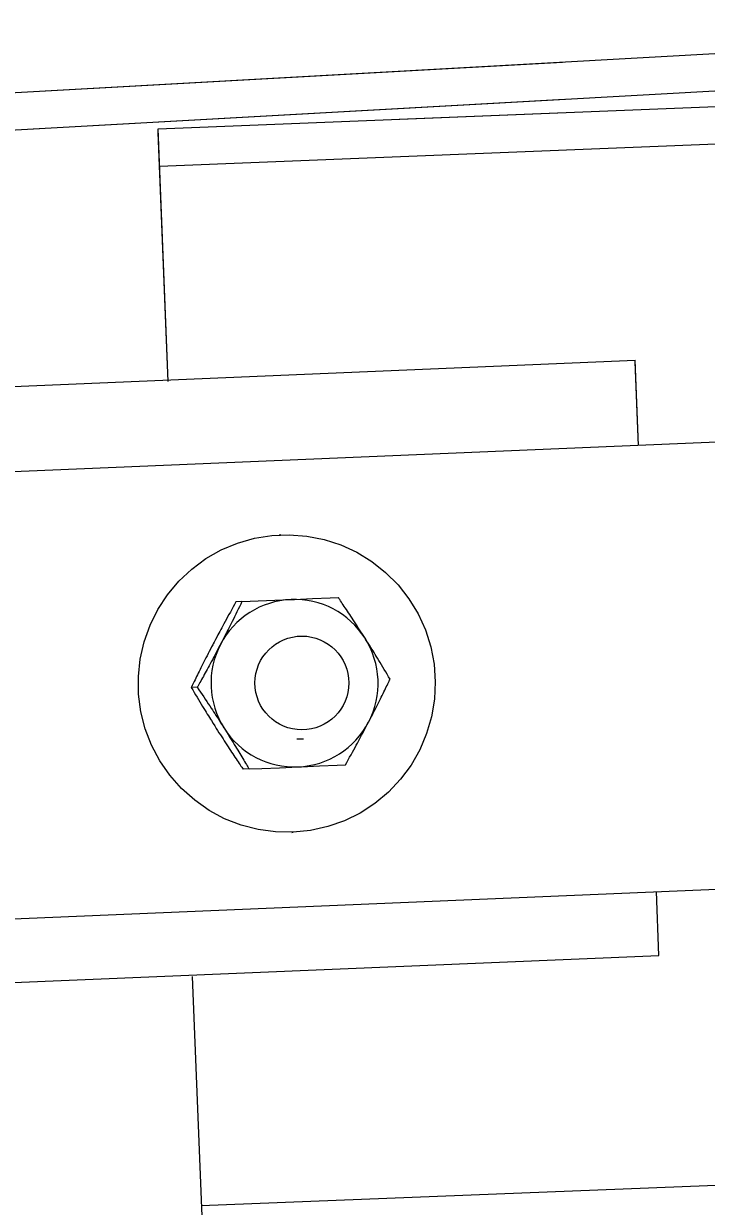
# Model space of a CAD drawing. Extents: x 9538 to 81668, y 7600 to 11751.
# Drawn here: x 15091.07 to 15094.89, y 9732.75 to 9739.37 of the extents above; entities that cross this region are included whole.
import ezdxf

# ---------------------------------------------------------------- set-up
doc = ezdxf.new("R2010")
doc.units = 0
doc.layers.add('dsnStdTable', color=7, linetype='Continuous')

msp = doc.modelspace()

# ---------------------------------------------------------------- linework, layer by layer
at = {"layer": 'dsnStdTable'}
for p, q in [((15064.3224, 9737.5009), (15097.94, 9739.3727)), ((15064.3224, 9737.5009), (15094.0851, 9739.1581)), ((15064.334, 9737.2929), (15097.9516, 9739.1647)), ((15091.8241, 9738.7839), (15098.7476, 9739.0608)), ((15093.1717, 9738.8378), (15098.7476, 9739.0608)), ((15064.334, 9737.2929), (15094.0966, 9738.9501)), ((15091.8324, 9738.5757), (15098.7559, 9738.8527)), ((15091.8324, 9738.5757), (15098.7559, 9738.8527)), ((15091.8807, 9737.3698), (15091.8241, 9738.7839)), ((15091.8807, 9737.3698), (15091.825, 9738.7626)), ((15070.0698, 9736.4582), (15094.4917, 9737.4884)), ((15094.5108, 9737.0124), (15094.4917, 9737.4884)), ((15094.5108, 9737.0124), (15094.4921, 9737.48)), ((15096.6113, 9737.1012), (15084.1664, 9736.5752)), ((15096.6113, 9737.1012), (15084.1664, 9736.5752)), ((15092.5084, 9736.5119), (15092.502, 9736.5116)), ((15092.5084, 9736.5119), (15092.502, 9736.5116)), ((15092.2928, 9736.1379), (15092.2592, 9736.1365)), ((15092.2928, 9736.1379), (15092.2592, 9736.1365)), ((15092.2928, 9736.1379), (15092.5672, 9736.1495)), ((15092.2928, 9736.1379), (15092.5672, 9736.1495)), ((15092.043, 9735.6582), (15092.0094, 9735.6568)), ((15092.043, 9735.6582), (15092.0094, 9735.6568)), ((15092.6001, 9735.3689), (15092.6379, 9735.3705)), ((15092.6001, 9735.3689), (15092.6379, 9735.3705)), ((15092.6001, 9735.3689), (15092.6002, 9735.3689)), ((15092.6001, 9735.3689), (15092.6002, 9735.3689)), ((15092.3324, 9735.2012), (15092.2987, 9735.1998)), ((15092.3324, 9735.2012), (15092.2987, 9735.1998)), ((15092.5722, 9734.8464), (15092.5787, 9734.8467)), ((15092.5722, 9734.8464), (15092.5787, 9734.8467)), ((15084.2663, 9734.0772), (15096.7167, 9734.6034)), ((15084.2663, 9734.0772), (15096.7167, 9734.6034)), ((15094.6249, 9734.1577), (15094.6107, 9734.5144)), ((15070.203, 9733.1275), (15094.6249, 9734.1577)), ((15092.0139, 9734.0392), (15092.0736, 9732.5472)), ((15092.0139, 9734.0392), (15092.0736, 9732.5472)), ((15098.9887, 9733.0323), (15092.0653, 9732.7554)), ((15098.9887, 9733.0323), (15092.0653, 9732.7554))]:
    msp.add_line(p, q, dxfattribs=at)
for points in [[(15092.6766, 9734.8567), (15092.5787, 9734.8467), (15092.4803, 9734.8484), (15092.3827, 9734.8618), (15092.2875, 9734.8866), (15092.1958, 9734.9226), (15092.109, 9734.9692), (15092.0284, 9735.0257), (15091.9549, 9735.0915), (15091.8897, 9735.1655), (15091.8336, 9735.2467), (15091.7876, 9735.3339), (15091.7522, 9735.4261), (15091.7278, 9735.5217), (15091.715, 9735.6196), (15091.7137, 9735.7184), (15091.7241, 9735.8165), (15091.746, 9735.9128), (15091.7791, 9736.0058), (15091.8229, 9736.0942), (15091.8769, 9736.1767), (15091.9402, 9736.2523), (15092.0121, 9736.3198), (15092.0912, 9736.3784), (15092.1769, 9736.4271), (15092.2675, 9736.4654), (15092.3621, 9736.4926), (15092.4593, 9736.5084), (15092.5577, 9736.5125), (15092.6558, 9736.505), (15092.7524, 9736.4858), (15092.8461, 9736.4554), (15092.9355, 9736.414), (15093.0193, 9736.3623), (15093.0966, 9736.3011), (15093.166, 9736.2311), (15093.2267, 9736.1534), (15093.2778, 9736.069), (15093.3186, 9735.9791), (15093.3486, 9735.8851), (15093.3672, 9735.7881), (15093.3743, 9735.6896), (15093.3697, 9735.591), (15093.3535, 9735.4936), (15093.3259, 9735.3988), (15093.2875, 9735.308), (15093.2384, 9735.2224), (15093.1797, 9735.1432), (15093.112, 9735.0715), (15093.0364, 9735.0083), (15092.9538, 9734.9546), (15092.8655, 9734.911), (15092.7727, 9734.8782), (15092.6766, 9734.8567)], [(15092.6766, 9734.8567), (15092.5787, 9734.8467), (15092.4803, 9734.8484), (15092.3827, 9734.8618), (15092.2875, 9734.8866), (15092.1958, 9734.9226), (15092.109, 9734.9692), (15092.0284, 9735.0257), (15091.9549, 9735.0915), (15091.8897, 9735.1655), (15091.8336, 9735.2467), (15091.7876, 9735.3339), (15091.7522, 9735.4261), (15091.7278, 9735.5217), (15091.715, 9735.6196), (15091.7137, 9735.7184), (15091.7241, 9735.8165), (15091.746, 9735.9128), (15091.7791, 9736.0058), (15091.8229, 9736.0942), (15091.8769, 9736.1767), (15091.9402, 9736.2523), (15092.0121, 9736.3198), (15092.0912, 9736.3784), (15092.1769, 9736.4271), (15092.2675, 9736.4654), (15092.3621, 9736.4926), (15092.4593, 9736.5084), (15092.5577, 9736.5125), (15092.6558, 9736.505), (15092.7524, 9736.4858), (15092.8461, 9736.4554), (15092.9355, 9736.414), (15093.0193, 9736.3623), (15093.0966, 9736.3011), (15093.166, 9736.2311), (15093.2267, 9736.1534), (15093.2778, 9736.069), (15093.3186, 9735.9791), (15093.3486, 9735.8851), (15093.3672, 9735.7881), (15093.3743, 9735.6896), (15093.3697, 9735.591), (15093.3535, 9735.4936), (15093.3259, 9735.3988), (15093.2875, 9735.308), (15093.2384, 9735.2224), (15093.1797, 9735.1432), (15093.112, 9735.0715), (15093.0364, 9735.0083), (15092.9538, 9734.9546), (15092.8655, 9734.911), (15092.7727, 9734.8782), (15092.6766, 9734.8567)], [(15092.5672, 9736.1495), (15092.5858, 9736.1502), (15092.6866, 9736.1545), (15092.7855, 9736.1587), (15092.832, 9736.1606)], [(15092.5672, 9736.1495), (15092.5858, 9736.1502), (15092.6866, 9736.1545), (15092.7855, 9736.1587), (15092.832, 9736.1606)], [(15092.3324, 9735.2012), (15092.4033, 9735.2042), (15092.503, 9735.2084), (15092.6068, 9735.2128)], [(15092.3324, 9735.2012), (15092.4033, 9735.2042), (15092.503, 9735.2084), (15092.6068, 9735.2128)], [(15092.6068, 9735.2128), (15092.6253, 9735.2136), (15092.7261, 9735.2178), (15092.825, 9735.222), (15092.8715, 9735.224)], [(15092.6068, 9735.2128), (15092.6253, 9735.2136), (15092.7261, 9735.2178), (15092.825, 9735.222), (15092.8715, 9735.224)]]:
    msp.add_lwpolyline(points, dxfattribs=at)
msp.add_circle((15092.6281, 9735.6824), 0.2625, dxfattribs=at)
msp.add_circle((15092.6281, 9735.6824), 0.2625, dxfattribs=at)
for centre, radius, start, end in [((15092.5872, 9735.6829), 0.467, 92.44632, 152.5402), ((15092.5872, 9735.6829), 0.467, 92.44632, 152.5402), ((15092.5867, 9735.6829), 0.467, 32.28916, 92.38599), ((15092.5867, 9735.6829), 0.467, 32.28916, 92.38599), ((15092.5896, 9735.6812), 0.4699, 152.49415, 212.33566), ((15092.5896, 9735.6812), 0.4699, 152.49415, 212.33566), ((15092.5841, 9735.6809), 0.4702, 332.5251, 32.32384), ((15092.5841, 9735.6809), 0.4702, 332.5251, 32.32384), ((15092.5874, 9735.6794), 0.467, 212.29513, 272.38959), ((15092.5874, 9735.6794), 0.467, 212.29513, 272.38959), ((15092.5867, 9735.6796), 0.4672, 272.46346, 332.52306), ((15092.5867, 9735.6796), 0.4672, 272.46346, 332.52306)]:
    msp.add_arc(centre, radius, start, end, dxfattribs=at)
for points in [[(15092.9814, 9735.9324), (15092.9611, 9735.9642), (15092.9204, 9736.0281), (15092.87, 9736.1039), (15092.8404, 9736.1481), (15092.832, 9736.1606)], [(15092.9814, 9735.9324), (15092.9611, 9735.9642), (15092.9204, 9736.0281), (15092.87, 9736.1039), (15092.8404, 9736.1481), (15092.832, 9736.1606)], [(15092.2592, 9736.1365), (15092.2383, 9736.0987), (15092.1948, 9736.0202), (15092.1518, 9735.94), (15092.1299, 9735.8975), (15092.1294, 9735.8964)], [(15092.2592, 9736.1365), (15092.2383, 9736.0987), (15092.1948, 9736.0202), (15092.1518, 9735.94), (15092.1299, 9735.8975), (15092.1294, 9735.8964)], [(15092.2928, 9736.1379), (15092.2744, 9736.1001), (15092.2359, 9736.0209), (15092.1951, 9735.9414), (15092.1734, 9735.8994), (15092.1728, 9735.8982)], [(15092.2928, 9736.1379), (15092.2744, 9736.1001), (15092.2359, 9736.0209), (15092.1951, 9735.9414), (15092.1734, 9735.8994), (15092.1728, 9735.8982)], [(15092.1294, 9735.8964), (15092.1122, 9735.8631), (15092.0779, 9735.7967), (15092.0383, 9735.7167), (15092.0158, 9735.67), (15092.0094, 9735.6568)], [(15092.1294, 9735.8964), (15092.1122, 9735.8631), (15092.0779, 9735.7967), (15092.0383, 9735.7167), (15092.0158, 9735.67), (15092.0094, 9735.6568)], [(15092.1728, 9735.8982), (15092.1552, 9735.8648), (15092.1199, 9735.7978), (15092.0763, 9735.7179), (15092.0504, 9735.6714), (15092.043, 9735.6582)], [(15092.1728, 9735.8982), (15092.1552, 9735.8648), (15092.1199, 9735.7978), (15092.0763, 9735.7179), (15092.0504, 9735.6714), (15092.043, 9735.6582)], [(15093.1212, 9735.7037), (15093.0997, 9735.7397), (15093.0544, 9735.8153), (15093.0079, 9735.8916), (15092.9821, 9735.9313), (15092.9814, 9735.9324)], [(15093.1212, 9735.7037), (15093.0997, 9735.7397), (15093.0544, 9735.8153), (15093.0079, 9735.8916), (15092.9821, 9735.9313), (15092.9814, 9735.9324)], [(15093.0013, 9735.464), (15093.0184, 9735.4973), (15093.0526, 9735.5637), (15093.0922, 9735.6438), (15093.1148, 9735.6905), (15093.1212, 9735.7037)], [(15093.0013, 9735.464), (15093.0184, 9735.4973), (15093.0526, 9735.5637), (15093.0922, 9735.6438), (15093.1148, 9735.6905), (15093.1212, 9735.7037)], [(15092.0094, 9735.6568), (15092.0308, 9735.6207), (15092.0759, 9735.545), (15092.1234, 9735.4693), (15092.1484, 9735.4292), (15092.1491, 9735.4281)], [(15092.0094, 9735.6568), (15092.0308, 9735.6207), (15092.0759, 9735.545), (15092.1234, 9735.4693), (15092.1484, 9735.4292), (15092.1491, 9735.4281)], [(15092.043, 9735.6582), (15092.067, 9735.6223), (15092.1168, 9735.5477), (15092.1666, 9735.4716), (15092.1919, 9735.431), (15092.1926, 9735.4299)], [(15092.043, 9735.6582), (15092.067, 9735.6223), (15092.1168, 9735.5477), (15092.1666, 9735.4716), (15092.1919, 9735.431), (15092.1926, 9735.4299)], [(15092.1491, 9735.4281), (15092.1694, 9735.3963), (15092.2103, 9735.3324), (15092.2605, 9735.2565), (15092.2902, 9735.2124), (15092.2987, 9735.1998)], [(15092.1491, 9735.4281), (15092.1694, 9735.3963), (15092.2103, 9735.3324), (15092.2605, 9735.2565), (15092.2902, 9735.2124), (15092.2987, 9735.1998)], [(15092.1926, 9735.4299), (15092.2125, 9735.3982), (15092.2522, 9735.3349), (15092.2983, 9735.2584), (15092.3248, 9735.2138), (15092.3324, 9735.2012)], [(15092.1926, 9735.4299), (15092.2125, 9735.3982), (15092.2522, 9735.3349), (15092.2983, 9735.2584), (15092.3248, 9735.2138), (15092.3324, 9735.2012)], [(15092.8715, 9735.224), (15092.8924, 9735.2617), (15092.936, 9735.3401), (15092.978, 9735.4208), (15093.0007, 9735.4629), (15093.0013, 9735.464)], [(15092.8715, 9735.224), (15092.8924, 9735.2617), (15092.936, 9735.3401), (15092.978, 9735.4208), (15093.0007, 9735.4629), (15093.0013, 9735.464)]]:
    msp.add_open_spline(points, degree=3, dxfattribs=at)

doc.saveas('drawing.dxf')
